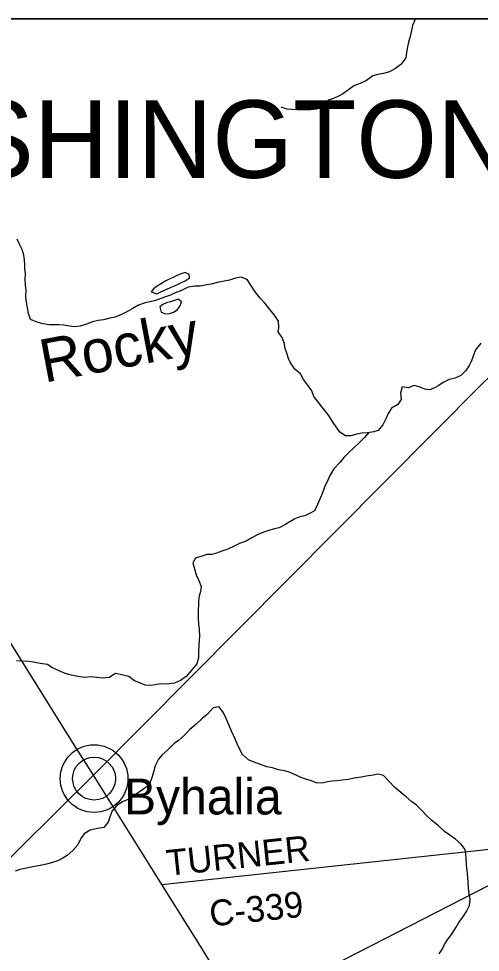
# Model space of a CAD drawing. Extents: x 0 to 34, y 0 to 22.
# Drawn here: x 5.073 to 5.58, y 19.874 to 20.9 of the extents above; entities that cross this region are included whole.
import ezdxf

# ---------------------------------------------------------------- set-up
doc = ezdxf.new("R2010")
doc.units = 0
for name, color, linetype in [('GM_X_Corporation', 7, 'Continuous'), ('GM_X_County_Road', 7, 'Continuous'), ('GM_X_County_Road_Text', 7, 'Continuous'), ('GM_X_Minor_Lake', 7, 'Continuous'), ('GM_X_Minor_River', 7, 'Continuous'), ('GM_X_Minor_River_Text', 7, 'Continuous'), ('GM_X_State_Route', 7, 'Continuous'), ('GM_X_Township_Text', 7, 'Continuous'), ('GM_X_Unincorporated', 7, 'Continuous'), ('GM_X_Unincorporated_Location', 7, 'Continuous'), ('GM_X_Unincorporated_Text', 7, 'Continuous'), ('SH_Data', 7, 'Continuous'), ('SH_Text', 7, 'Continuous')]:
    doc.layers.add(name, color=color, linetype=linetype)

msp = doc.modelspace()

# ---------------------------------------------------------------- linework, layer by layer
at = {"layer": 'GM_X_Corporation'}
msp.add_lwpolyline([(2.7052, 14.1), (8.9, 14.1), (8.9, 20.9), (3.3687, 20.9)], dxfattribs=at)
at = {"layer": 'GM_X_County_Road'}
for points in [[(4.719, 19.6504), (4.727, 19.6531), (4.7336, 19.6559), (4.7397, 19.6592), (4.7437, 19.6616), (4.7479, 19.6649), (4.7527, 19.669), (4.8022, 19.7184), (4.8308, 19.7469), (5.1553, 20.0682)], [(5.2305, 19.9483), (5.5973, 19.9878)]]:
    msp.add_lwpolyline(points, dxfattribs=at)
at = {"layer": 'GM_X_Minor_Lake'}
for points in [[(5.2584, 20.62), (5.2562, 20.6208), (5.2516, 20.6195), (5.2471, 20.6178), (5.2431, 20.6155), (5.2393, 20.6139), (5.2349, 20.6118), (5.2302, 20.6088), (5.2254, 20.606), (5.2215, 20.603), (5.2188, 20.5996)], [(5.2188, 20.5996), (5.225, 20.5976), (5.2296, 20.5997), (5.2351, 20.6023), (5.2408, 20.6049), (5.2445, 20.6064), (5.2483, 20.6081), (5.2523, 20.61), (5.2569, 20.612), (5.261, 20.6152), (5.2607, 20.6192), (5.2584, 20.62)], [(5.2499, 20.5906), (5.2488, 20.5918), (5.2443, 20.5903), (5.2399, 20.5888), (5.2355, 20.5875), (5.2316, 20.5858), (5.2285, 20.5834)], [(5.2285, 20.5834), (5.2298, 20.5775), (5.2347, 20.5756), (5.2391, 20.5759), (5.2434, 20.5772), (5.2474, 20.5799), (5.2506, 20.5842), (5.252, 20.5886), (5.2499, 20.5906)]]:
    msp.add_lwpolyline(points, dxfattribs=at)
at = {"layer": 'GM_X_Minor_River'}
for points in [[(5.5094, 20.9), (5.5086, 20.8985), (5.5061, 20.8926), (5.5047, 20.8871), (5.5034, 20.8805), (5.5016, 20.8742), (5.5003, 20.8691), (5.4995, 20.8629), (5.4985, 20.857), (5.493, 20.8498), (5.4871, 20.8451), (5.4808, 20.8417), (5.4742, 20.8397), (5.4678, 20.8386), (5.4623, 20.8373), (5.4553, 20.8322), (5.4485, 20.8289), (5.4416, 20.8261), (5.4356, 20.8216), (5.4293, 20.8172), (5.4246, 20.8148), (5.4191, 20.8124), (5.4134, 20.8103), (5.4067, 20.8041), (5.4005, 20.8005), (5.3939, 20.7998), (5.3863, 20.7999), (5.3791, 20.7997), (5.3733, 20.8003), (5.3682, 20.8007), (5.3615, 20.8029)], [(5.1409, 20.5618), (5.1343, 20.5612), (5.129, 20.5619), (5.1229, 20.563), (5.1173, 20.5636), (5.1122, 20.5633), (5.1069, 20.5635), (5.0997, 20.5647), (5.0937, 20.5664), (5.0863, 20.5693), (5.0839, 20.576), (5.0813, 20.5904), (5.0812, 20.5953), (5.0814, 20.6016), (5.0807, 20.6069), (5.0805, 20.6134), (5.0806, 20.6198), (5.08, 20.6249), (5.0801, 20.6302), (5.0797, 20.635), (5.0788, 20.6399), (5.0771, 20.6464), (5.0736, 20.6529), (5.0717, 20.6576)], [(5.581, 20.5434), (5.5753, 20.5359), (5.5726, 20.529), (5.5708, 20.5239), (5.5682, 20.5186), (5.5649, 20.5135), (5.5592, 20.5079), (5.553, 20.5047), (5.5463, 20.5032), (5.5395, 20.4999), (5.5348, 20.4969), (5.5295, 20.4937), (5.5245, 20.492), (5.5194, 20.4926), (5.5145, 20.4949), (5.5079, 20.4968), (5.5011, 20.4942), (5.4945, 20.4952), (5.4928, 20.4882), (5.4935, 20.4812), (5.4897, 20.4759), (5.4828, 20.4718), (5.4788, 20.4652), (5.4765, 20.4601), (5.4735, 20.4534), (5.4683, 20.4474), (5.4634, 20.4457), (5.4564, 20.4448), (5.4502, 20.4445), (5.4449, 20.4432), (5.4383, 20.4415), (5.4322, 20.4414), (5.4262, 20.4454), (5.4228, 20.4502), (5.4181, 20.4572), (5.414, 20.4639), (5.408, 20.4711), (5.4026, 20.478), (5.3977, 20.4848), (5.3954, 20.4909), (5.3911, 20.497), (5.3861, 20.5033), (5.3829, 20.5096), (5.3765, 20.5147), (5.372, 20.5218), (5.3696, 20.5265), (5.3681, 20.5313), (5.3659, 20.5374), (5.3649, 20.5436), (5.3629, 20.5495), (5.3582, 20.5558), (5.359, 20.5606), (5.3588, 20.5674), (5.3545, 20.574), (5.3495, 20.5798), (5.3442, 20.587), (5.3384, 20.5927), (5.333, 20.5998), (5.3283, 20.607), (5.3243, 20.6133), (5.3176, 20.6158), (5.3115, 20.6149), (5.3049, 20.6127), (5.2971, 20.6112), (5.2912, 20.6099), (5.285, 20.6081), (5.2799, 20.6073), (5.2727, 20.6059), (5.2666, 20.6059), (5.2595, 20.6048), (5.2523, 20.6013), (5.2452, 20.5985), (5.2401, 20.5962), (5.2346, 20.5942), (5.2295, 20.5923), (5.2223, 20.5897), (5.2172, 20.5886), (5.2112, 20.5873), (5.2047, 20.5851), (5.1979, 20.5811), (5.1928, 20.5781), (5.1863, 20.5748), (5.1791, 20.572), (5.1733, 20.5707), (5.1665, 20.5688), (5.1604, 20.5681), (5.1543, 20.5668), (5.1477, 20.5642), (5.1409, 20.5618)], [(5.458, 20.445), (5.4532, 20.4397), (5.4478, 20.4339), (5.4416, 20.4282), (5.4363, 20.4235), (5.4304, 20.4177), (5.4264, 20.4124), (5.4195, 20.4051), (5.4153, 20.3977), (5.4128, 20.3926), (5.4094, 20.3848), (5.4071, 20.3788), (5.405, 20.3737), (5.4017, 20.3661), (5.3981, 20.3591), (5.3928, 20.3559), (5.3877, 20.3535), (5.382, 20.3522), (5.3765, 20.3501), (5.3712, 20.347), (5.3664, 20.3438), (5.3596, 20.3404), (5.3543, 20.3391), (5.3477, 20.3372), (5.3409, 20.3348), (5.3361, 20.3328), (5.3295, 20.3292), (5.3232, 20.3256), (5.3157, 20.323), (5.3107, 20.3204), (5.3031, 20.3167), (5.2965, 20.3146), (5.2905, 20.3124), (5.2855, 20.3109), (5.2799, 20.3108), (5.2734, 20.3087), (5.2674, 20.307), (5.2647, 20.3018), (5.2664, 20.2953), (5.2682, 20.2885), (5.2712, 20.2822), (5.2738, 20.2759), (5.273, 20.2704), (5.2715, 20.2651), (5.2707, 20.2604), (5.2707, 20.2556), (5.2704, 20.2501), (5.2704, 20.2454), (5.2706, 20.2405), (5.2709, 20.2348), (5.2716, 20.2285), (5.2718, 20.2217), (5.2716, 20.2169), (5.271, 20.2105), (5.2707, 20.2042), (5.2709, 20.1972), (5.269, 20.1906), (5.2636, 20.184), (5.2574, 20.1768), (5.2511, 20.1725), (5.2443, 20.1695), (5.2365, 20.1684), (5.2295, 20.1687), (5.2233, 20.1678), (5.2184, 20.167), (5.2123, 20.1674), (5.2053, 20.1703), (5.2004, 20.1719), (5.1942, 20.177), (5.1867, 20.1788), (5.1795, 20.18), (5.1725, 20.1759), (5.1655, 20.1751), (5.1591, 20.1756), (5.1526, 20.1764), (5.1456, 20.1758), (5.1387, 20.1768), (5.1311, 20.1784), (5.1243, 20.18), (5.1177, 20.1832), (5.1096, 20.1869), (5.1047, 20.1901), (5.097, 20.1913), (5.0894, 20.1927), (5.0839, 20.1935), (5.0771, 20.1937), (5.0709, 20.1942)], [(5.3824, 20.0662), (5.3773, 20.0687), (5.3703, 20.0716), (5.3654, 20.0733), (5.3586, 20.0743), (5.352, 20.0763), (5.3458, 20.0776), (5.339, 20.08), (5.3318, 20.0827), (5.3256, 20.0852), (5.3192, 20.0911), (5.3166, 20.0958), (5.3133, 20.1029), (5.3108, 20.109), (5.3071, 20.1168), (5.3045, 20.123), (5.3013, 20.1305), (5.2983, 20.1369), (5.2936, 20.1436), (5.287, 20.1425), (5.2806, 20.1355), (5.275, 20.1306), (5.2678, 20.124), (5.2614, 20.1184), (5.2555, 20.1125), (5.2488, 20.1065), (5.2441, 20.1033), (5.237, 20.0964), (5.231, 20.0907), (5.227, 20.0858), (5.2231, 20.0788), (5.2216, 20.0733), (5.2195, 20.0654), (5.2172, 20.0597), (5.2117, 20.054), (5.2069, 20.0508), (5.2003, 20.0465), (5.1944, 20.042), (5.1874, 20.039), (5.1809, 20.0349), (5.1758, 20.029), (5.1739, 20.0232), (5.1714, 20.0166), (5.1668, 20.0107), (5.1598, 20.0096), (5.1517, 20.0078), (5.1452, 20.004), (5.1416, 19.9987), (5.1382, 19.9919), (5.1327, 19.9855), (5.1266, 19.9802), (5.1216, 19.9772), (5.1169, 19.9744), (5.1105, 19.9722), (5.1038, 19.9705), (5.0968, 19.9692), (5.0906, 19.968), (5.0855, 19.967), (5.08, 19.9659), (5.0745, 19.9647), (5.0694, 19.963)], [(5.5353, 19.872), (5.5386, 19.8769), (5.5411, 19.8824), (5.5445, 19.8875), (5.5495, 19.8944), (5.5538, 19.9014), (5.5569, 19.9065), (5.562, 19.9133), (5.5653, 19.9184), (5.5687, 19.9252), (5.5695, 19.9319), (5.5679, 19.9402), (5.5675, 19.945), (5.5672, 19.9499), (5.5666, 19.9564), (5.5659, 19.9636), (5.5652, 19.9698), (5.565, 19.9767), (5.5647, 19.9818), (5.564, 19.9865), (5.5595, 19.9926), (5.5531, 19.998), (5.547, 20.0026), (5.541, 20.0066), (5.5339, 20.0133), (5.5273, 20.0186), (5.5209, 20.0244), (5.5166, 20.0291), (5.5102, 20.0354), (5.5053, 20.0391), (5.4991, 20.0444), (5.4931, 20.0494), (5.4863, 20.0551), (5.4805, 20.0614), (5.4741, 20.0679), (5.4677, 20.0696), (5.4626, 20.0685), (5.4552, 20.0671), (5.4495, 20.0663), (5.4419, 20.0651), (5.4355, 20.0636), (5.4287, 20.0627), (5.423, 20.0622), (5.4177, 20.0618), (5.4124, 20.0609), (5.4066, 20.0596), (5.4001, 20.06), (5.395, 20.0621), (5.3888, 20.0641), (5.3824, 20.0662)]]:
    msp.add_lwpolyline(points, dxfattribs=at)
at = {"layer": 'GM_X_State_Route'}
for p, q in [((5.1343, 20.1018), (5.0316, 20.2659)), ((5.1553, 20.0682), (5.1343, 20.1018)), ((5.2305, 19.9483), (5.1553, 20.0682)), ((5.273, 19.8803), (5.2305, 19.9483)), ((5.3182, 19.808), (5.273, 19.8803))]:
    msp.add_line(p, q, dxfattribs=at)
msp.add_lwpolyline([(5.1553, 20.0682), (5.5823, 20.4982), (5.5912, 20.5071), (5.5981, 20.5133), (5.6042, 20.5172), (5.612, 20.5216), (5.6302, 20.5309), (5.7752, 20.6055), (5.9644, 20.7031), (6.1813, 20.8149), (6.2361, 20.8428), (6.3463, 20.9)], dxfattribs=at)
at = {"layer": 'GM_X_Unincorporated'}
for radius in [0.0372, 0.0236]:
    msp.add_circle((5.1561, 20.0646), radius, dxfattribs=at)
at = {"layer": 'GM_X_Unincorporated_Location'}
msp.add_line((5.1561, 20.0646), (5.1561, 20.0646), dxfattribs=at)
at = {"layer": 'SH_Data'}
msp.add_line((2.1, 20.9), (8.9, 20.9), dxfattribs=at)
at = {"layer": 'SH_Text'}
msp.add_lwpolyline([(6.3016, 19.6886), (5.3182, 19.808), (6.3016, 20.3124)], close=True, dxfattribs=at)

# ---------------------------------------------------------------- texts
at = {"layer": 'GM_X_County_Road_Text'}
for s, rotation, p in [('TURNER', 6.036, (5.237, 19.9576)), ('C-339', 6.0676, (5.2843, 19.9019))]:
    msp.add_text(s, height=0.02841, rotation=rotation, dxfattribs=at).set_placement(p)
at = {"layer": 'GM_X_Minor_River_Text'}
msp.add_text('Rocky', height=0.04735, rotation=10.7184, dxfattribs=at).set_placement((5.1014, 20.4997))
at = {"layer": 'GM_X_Township_Text'}
msp.add_text('WASHINGTON', height=0.08523, rotation=0, dxfattribs=at).set_placement((4.8301, 20.725))
at = {"layer": 'GM_X_Unincorporated_Text'}
msp.add_text('Byhalia', height=0.03949, rotation=0, dxfattribs=at).set_placement((5.189, 20.0252))

doc.saveas('drawing.dxf')
